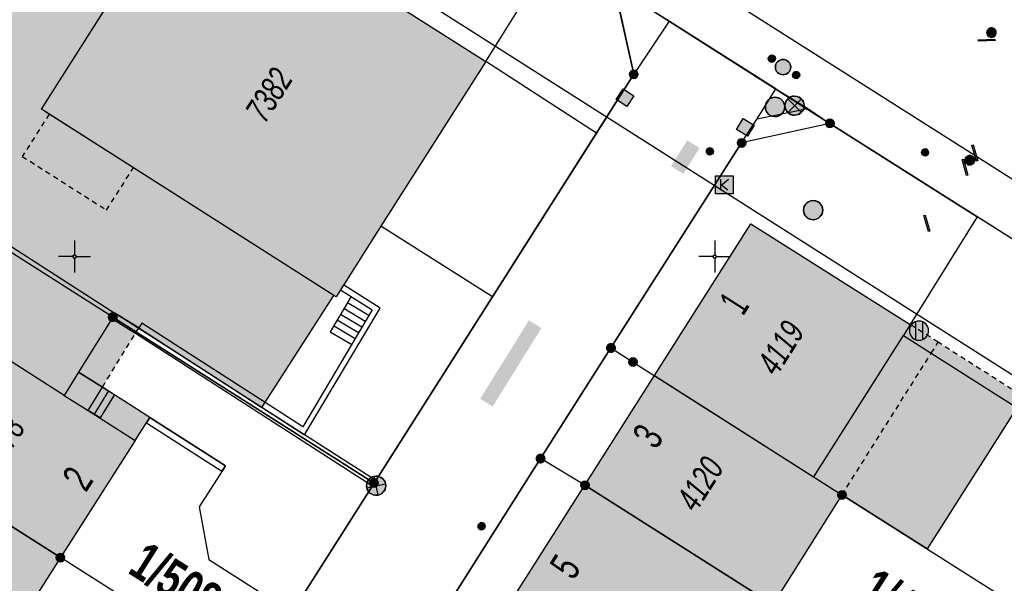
# Model space of a CAD drawing. Header units: metres. Extents: x 2695560 to 2696939, y 1260491 to 1262050.
# Tile 855 of 1005: x 2696224 to 2696262, y 1261637 to 1261659. Entities that reach past the tile are written whole.
import ezdxf

# ---------------------------------------------------------------- set-up
doc = ezdxf.new("R2010")
doc.units = ezdxf.units.M
doc.linetypes.add('AUSGEZOGEN', pattern=[0])
doc.linetypes.add('VERDECKT2_S2', pattern=[0.36, 0.2, -0.16])
for name, color, linetype in [('XR$1$AV_Flächen (EO)', 7, 'AUSGEZOGEN'), ('XR$1$AV_Gebäudeflächen (BB)', 7, 'AUSGEZOGEN'), ('XR$1$AV_Gebäudeflächen (EO)', 7, 'AUSGEZOGEN'), ('XR$1$AV_Gebäudeflächen ut.', 7, 'AUSGEZOGEN'), ('XR$1$AV_Grenzpunkte', 7, 'AUSGEZOGEN'), ('XR$1$AV_Grundstück-Nr.', 7, 'AUSGEZOGEN'), ('XR$1$AV_Haus-Nr.', 7, 'AUSGEZOGEN'), ('XR$1$AV_Koordinatennetzpunkte', 7, 'AUSGEZOGEN'), ('XR$1$AV_Linien (BB)', 7, 'AUSGEZOGEN'), ('XR$1$AV_Linien (EO)', 7, 'AUSGEZOGEN'), ('XR$1$AV_Versicherung-Nr.', 7, 'AUSGEZOGEN'), ('XR$1$AW_LK_Schachtdeckel', 24, 'AUSGEZOGEN'), ('XR$1$EW_LK_Bauwerk_FL_Linie_Punkt', 1, 'AUSGEZOGEN'), ('XR$1$EW_LK_Knoten', 1, 'AUSGEZOGEN'), ('XR$1$GA_LK_Absperrarmatur', 32, 'AUSGEZOGEN'), ('XR$1$GA_LK_Rohrleitungsteil', 32, 'AUSGEZOGEN'), ('XR$1$Liegenschaftsgrenzen', 7, 'AUSGEZOGEN'), ('XR$1$PFAV', 255, 'AUSGEZOGEN'), ('XR$1$PFAW', 255, 'AUSGEZOGEN'), ('XR$1$PFEW', 255, 'AUSGEZOGEN'), ('XR$1$PFGA', 255, 'AUSGEZOGEN'), ('XR$1$PFWA', 255, 'AUSGEZOGEN'), ('XR$1$PFWFM', 255, 'AUSGEZOGEN'), ('XR$1$RAEW', 8, 'AUSGEZOGEN'), ('XR$1$RP_Abstandslinie', 7, 'AUSGEZOGEN'), ('XR$1$TV_LK_KNOTEN', 92, 'AUSGEZOGEN'), ('XR$1$WA_LK_Absperrarmatur', 171, 'AUSGEZOGEN'), ('XR$1$WA_LK_Rohrleitungsteil', 171, 'AUSGEZOGEN')]:
    doc.layers.add(name, color=color, linetype=linetype)
doc.styles.add('ARIAL', font='arial.ttf')

# ---------------------------------------------------------------- blocks, each defined once
blk = doc.blocks.new('BAV15')
at = {"layer": 'XR$1$PFAV', "transparency": 33554687}
blk.add_hatch(color=7, dxfattribs=at).paths.add_polyline_path([(0.5, 0), (0.49, 0.1), (0.46, 0.2), (0.41, 0.29), (0.34, 0.36), (0.26, 0.42), (0.17, 0.47), (0.08, 0.49), (-0.03, 0.5), (-0.13, 0.48), (-0.22, 0.45), (-0.31, 0.4), (-0.38, 0.33), (-0.44, 0.24), (-0.48, 0.15), (-0.5, 0.05), (-0.5, -0.05), (-0.48, -0.15), (-0.44, -0.24), (-0.38, -0.33), (-0.31, -0.4), (-0.22, -0.45), (-0.13, -0.48), (-0.03, -0.5), (0.08, -0.49), (0.17, -0.47), (0.26, -0.42), (0.34, -0.36), (0.41, -0.29), (0.46, -0.2), (0.49, -0.1)])
at = {"color": 7, "transparency": 33554687}
for start, end in [(90, 270), (270, 90)]:
    blk.add_arc((0, 0), 0.5, start, end, dxfattribs=at)
at = {"layer": 'XR$1$PFAV', "transparency": 33554687}
blk.add_circle((0, 0), 0.5, dxfattribs=at)
blk = doc.blocks.new('BWAV20')
at = {"true_color": 0x000000, "transparency": 33554687}
blk.add_hatch(color=18, dxfattribs=at).paths.add_polyline_path([(0.167, 0), (0.163, 0.034), (0.153, 0.066), (0.137, 0.095), (0.115, 0.121), (0.088, 0.141), (0.058, 0.156), (0.025, 0.165), (-0.008, 0.166), (-0.042, 0.161), (-0.073, 0.15), (-0.102, 0.132), (-0.126, 0.109), (-0.146, 0.081), (-0.159, 0.05), (-0.166, 0.017), (-0.166, -0.017), (-0.159, -0.05), (-0.146, -0.081), (-0.126, -0.109), (-0.102, -0.132), (-0.073, -0.15), (-0.042, -0.161), (-0.008, -0.166), (0.025, -0.165), (0.058, -0.156), (0.088, -0.141), (0.115, -0.121), (0.137, -0.095), (0.153, -0.066), (0.163, -0.034)])
at = {"layer": 'XR$1$PFAV', "transparency": 33554687}
blk.add_hatch(color=7, dxfattribs=at).paths.add_polyline_path([(0.5, 0), (0.49, 0.101), (0.459, 0.197), (0.41, 0.286), (0.344, 0.362), (0.264, 0.424), (0.174, 0.469), (0.076, 0.494), (-0.025, 0.499), (-0.125, 0.484), (-0.22, 0.449), (-0.306, 0.395), (-0.379, 0.326), (-0.437, 0.243), (-0.477, 0.15), (-0.497, 0.051), (-0.497, -0.051), (-0.477, -0.15), (-0.437, -0.243), (-0.379, -0.326), (-0.306, -0.395), (-0.22, -0.449), (-0.125, -0.484), (-0.025, -0.499), (0.076, -0.494), (0.174, -0.469), (0.264, -0.424), (0.344, -0.362), (0.41, -0.286), (0.459, -0.197), (0.49, -0.101)])
blk = doc.blocks.new('BAV2041')
at = {"color": 7, "transparency": 33554687}
for p, q in [((0, 0.5), (0, 0.05)), ((-0.05, 0), (-0.5, 0)), ((0.05, 0), (0.5, 0)), ((0, -0.05), (0, -0.5))]:
    blk.add_line(p, q, dxfattribs=at)
blk.add_circle((0, 0), 0.05, dxfattribs=at)
for start, end in [(90, 270), (270, 90)]:
    blk.add_arc((0, 0), 0.05, start, end, dxfattribs=at)
blk = doc.blocks.new('BAW2082')
at = {"layer": 'XR$1$PFAW', "transparency": 33554687}
blk.add_hatch(color=7, dxfattribs=at).paths.add_polyline_path([(0.509, -0.003), (0.499, 0.098), (0.469, 0.194), (0.42, 0.283), (0.354, 0.359), (0.274, 0.421), (0.183, 0.466), (0.085, 0.491), (-0.016, 0.496), (-0.116, 0.481), (-0.211, 0.446), (-0.297, 0.392), (-0.37, 0.323), (-0.428, 0.24), (-0.468, 0.147), (-0.488, 0.047), (-0.488, -0.054), (-0.468, -0.153), (-0.428, -0.246), (-0.37, -0.329), (-0.297, -0.398), (-0.211, -0.452), (-0.116, -0.487), (-0.016, -0.502), (0.085, -0.497), (0.183, -0.472), (0.274, -0.427), (0.354, -0.366), (0.42, -0.289), (0.469, -0.2), (0.499, -0.104)])
at = {"transparency": 33554687}
for start, end in [(91.1948, 268.8052), (268.8052, 91.1948)]:
    blk.add_arc((0.01, 0), 0.5, start, end, dxfattribs=at)
at = {"layer": 'XR$1$PFAW', "transparency": 33554687}
blk.add_circle((0.009, -0.003), 0.5, dxfattribs=at)
blk = doc.blocks.new('BAW2088')
at = {"layer": 'XR$1$PFAW', "transparency": 33554687}
blk.add_hatch(color=253, dxfattribs=at).paths.add_polyline_path([(0.51, 0), (0.5, 0.101), (0.47, 0.197), (0.421, 0.286), (0.355, 0.362), (0.275, 0.424), (0.184, 0.469), (0.086, 0.494), (-0.015, 0.499), (-0.115, 0.484), (-0.21, 0.449), (-0.296, 0.395), (-0.369, 0.326), (-0.427, 0.243), (-0.467, 0.15), (-0.487, 0.051), (-0.487, -0.051), (-0.467, -0.15), (-0.427, -0.243), (-0.369, -0.326), (-0.296, -0.395), (-0.21, -0.449), (-0.115, -0.484), (-0.015, -0.499), (0.086, -0.494), (0.184, -0.469), (0.275, -0.424), (0.355, -0.362), (0.421, -0.286), (0.47, -0.197), (0.5, -0.101)])
at = {"transparency": 33554687}
for start, end in [(91.1948, 268.8052), (268.8052, 91.1948)]:
    blk.add_arc((0.01, 0), 0.5, start, end, dxfattribs=at)
at = {"layer": 'XR$1$PFAW', "transparency": 33554687}
blk.add_circle((0.01, 0), 0.5, dxfattribs=at)
blk = doc.blocks.new('BAW2090')
at = {"layer": 'XR$1$PFAW', "lineweight": 25, "transparency": 33554687}
blk.add_hatch(color=7, dxfattribs=at).paths.add_polyline_path([(0.5, 0), (0.49, 0.101), (0.459, 0.197), (0.41, 0.286), (0.344, 0.362), (0.264, 0.424), (0.174, 0.469), (0.076, 0.494), (-0.025, 0.499), (-0.125, 0.484), (-0.22, 0.449), (-0.306, 0.395), (-0.379, 0.326), (-0.437, 0.243), (-0.477, 0.15), (-0.497, 0.051), (-0.497, -0.051), (-0.477, -0.15), (-0.437, -0.243), (-0.379, -0.326), (-0.306, -0.395), (-0.22, -0.449), (-0.125, -0.484), (-0.025, -0.499), (0.076, -0.494), (0.174, -0.469), (0.264, -0.424), (0.344, -0.362), (0.41, -0.286), (0.459, -0.197), (0.49, -0.101)])
at = {"lineweight": 25, "transparency": 33554687}
for p, q in [((-0.177, 0.468), (-0.177, -0.468)), ((0.179, 0.467), (0.177, -0.468))]:
    blk.add_line(p, q, dxfattribs=at)
for start, end in [(90, 180), (180, 270), (0, 90), (270, 0)]:
    blk.add_arc((0, 0), 0.5, start, end, dxfattribs=at)
blk = doc.blocks.new('BAW2089')
at = {"layer": 'XR$1$PFAW', "transparency": 33554687}
blk.add_hatch(color=7, dxfattribs=at).paths.add_polyline_path([(-0.5, 0.5), (-0.5, -0.5), (0.5, -0.5), (0.5, 0.5)])
at = {"transparency": 33554687}
blk.add_lwpolyline([(-0.5, 0.5), (0.5, 0.5), (0.5, -0.5), (-0.5, -0.5), (-0.5, 0.5)], close=True, dxfattribs=at)
at = {"layer": 'XR$1$PFAW', "transparency": 33554687}
blk.add_lwpolyline([(-0.5, 0.5), (0.5, 0.5), (0.5, -0.5), (-0.5, -0.5), (-0.5, 0.5)], close=True, dxfattribs=at)
blk = doc.blocks.new('BWA2013')
at = {"true_color": 0x000000, "transparency": 33554687}
blk.add_hatch(color=18, dxfattribs=at).paths.add_polyline_path([(-0.291, -0.409), (0.352, 0.357), (0.291, 0.409), (-0.352, -0.357)])
at = {"transparency": 33554687}
blk.add_lwpolyline([(-0.291, -0.409), (-0.352, -0.357), (0.291, 0.409), (0.352, 0.357), (-0.291, -0.409)], close=True, dxfattribs=at)
blk = doc.blocks.new('BWA965')
at = {"layer": 'XR$1$PFWA', "transparency": 33554687}
blk.add_hatch(color=7, dxfattribs=at).paths.add_polyline_path([(0, 0.5), (-0.05, 0.5), (-0.1, 0.49), (-0.15, 0.48), (-0.2, 0.46), (-0.24, 0.44), (-0.29, 0.41), (-0.33, 0.38), (-0.36, 0.34), (-0.4, 0.31), (-0.42, 0.26), (-0.45, 0.22), (-0.47, 0.17), (-0.48, 0.13), (-0.49, 0.08), (-0.5, 0.03), (-0.5, -0.03), (-0.49, -0.08), (-0.48, -0.13), (-0.47, -0.17), (-0.45, -0.22), (-0.42, -0.26), (-0.4, -0.31), (-0.36, -0.34), (-0.33, -0.38), (-0.29, -0.41), (-0.24, -0.44), (-0.2, -0.46), (-0.15, -0.48), (-0.1, -0.49), (-0.05, -0.5), (0, -0.5), (0.05, -0.5), (0.1, -0.49), (0.15, -0.48), (0.2, -0.46), (0.24, -0.44), (0.29, -0.41), (0.33, -0.38), (0.36, -0.34), (0.4, -0.31), (0.42, -0.26), (0.45, -0.22), (0.47, -0.17), (0.48, -0.13), (0.49, -0.08), (0.5, -0.03), (0.5, 0.03), (0.49, 0.08), (0.48, 0.13), (0.47, 0.17), (0.45, 0.22), (0.42, 0.26), (0.4, 0.31), (0.36, 0.34), (0.33, 0.38), (0.29, 0.41), (0.24, 0.44), (0.2, 0.46), (0.15, 0.48), (0.1, 0.49), (0.05, 0.5)])
at = {"transparency": 33554687}
blk.add_line((0, 0.5), (0, -0.5), dxfattribs=at)
for start, end in [(90, 270), (270, 90)]:
    blk.add_arc((0, 0), 0.5, start, end, dxfattribs=at)
blk = doc.blocks.new('BGA2013')
at = {"transparency": 33554687}
blk.add_hatch(color=36, dxfattribs=at).paths.add_polyline_path([(-0.291, -0.409), (0.352, 0.357), (0.291, 0.409), (-0.352, -0.357)])
at = {"color": 32, "transparency": 33554687}
blk.add_lwpolyline([(-0.291, -0.409), (-0.352, -0.357), (0.291, 0.409), (0.352, 0.357), (-0.291, -0.409)], close=True, dxfattribs=at)
blk = doc.blocks.new('BGA965')
at = {"layer": 'XR$1$PFGA', "transparency": 33554687}
blk.add_hatch(color=7, dxfattribs=at).paths.add_polyline_path([(0.5, 0), (0.49, 0.1), (0.46, 0.2), (0.41, 0.29), (0.34, 0.36), (0.26, 0.42), (0.17, 0.47), (0.08, 0.49), (-0.03, 0.5), (-0.13, 0.48), (-0.22, 0.45), (-0.31, 0.4), (-0.38, 0.33), (-0.44, 0.24), (-0.48, 0.15), (-0.5, 0.05), (-0.5, -0.05), (-0.48, -0.15), (-0.44, -0.24), (-0.38, -0.33), (-0.31, -0.4), (-0.22, -0.45), (-0.13, -0.48), (-0.03, -0.5), (0.08, -0.49), (0.17, -0.47), (0.26, -0.42), (0.34, -0.36), (0.41, -0.29), (0.46, -0.2), (0.49, -0.1)])
at = {"color": 32, "transparency": 33554687}
blk.add_line((0, 0.5), (0, -0.5), dxfattribs=at)
for start, end in [(90, 270), (270, 90)]:
    blk.add_arc((0, 0), 0.5, start, end, dxfattribs=at)
at = {"layer": 'XR$1$PFGA', "transparency": 33554687}
blk.add_circle((0, 0), 0.5, dxfattribs=at)
blk = doc.blocks.new('BEW15')
at = {"layer": 'XR$1$PFEW', "transparency": 33554687}
h = blk.add_hatch(color=7, dxfattribs=at)
h.paths.add_polyline_path([(-0.5, 0), (-0.497, -0.05), (-0.489, -0.1), (-0.477, -0.15), (-0.459, -0.197), (-0.437, -0.242), (-0.41, -0.285), (-0.379, -0.326), (-0.344, -0.362), (-0.306, -0.395), (-0.264, -0.424), (-0.22, -0.449), (-0.173, -0.469), (-0.125, -0.484), (-0.075, -0.494), (-0.025, -0.499), (0.026, -0.499), (0.076, -0.494), (0.126, -0.484), (0.174, -0.469), (0.22, -0.449), (0.265, -0.424), (0.306, -0.395), (0.345, -0.362), (0.38, -0.326), (0.411, -0.285), (0.437, -0.242), (0.46, -0.197), (0.477, -0.15), (0.49, -0.1), (0.498, -0.05), (0.5, 0), (0.498, 0.051), (0.49, 0.101), (0.477, 0.15), (0.46, 0.197), (0.437, 0.243), (0.411, 0.286), (0.38, 0.326), (0.345, 0.363), (0.306, 0.396), (0.265, 0.424), (0.22, 0.449), (0.174, 0.469), (0.126, 0.484), (0.076, 0.494), (0.026, 0.5), (-0.025, 0.5), (-0.075, 0.494), (-0.125, 0.484), (-0.173, 0.469), (-0.22, 0.449), (-0.264, 0.424), (-0.306, 0.396), (-0.344, 0.363), (-0.379, 0.326), (-0.41, 0.286), (-0.437, 0.243), (-0.459, 0.197), (-0.477, 0.15), (-0.489, 0.101), (-0.497, 0.051)])
h.paths.add_polyline_path([(0.01, 0.001), (0.01, 0), (0.01, -0.001), (0.01, -0.002), (0.01, -0.003), (0.009, -0.004), (0.009, -0.005), (0.009, -0.006), (0.008, -0.006), (0.007, -0.007), (0.006, -0.008), (0.006, -0.008), (0.005, -0.009), (0.004, -0.009), (0.003, -0.01), (0.002, -0.01), (0.001, -0.01), (0, -0.01), (-0.001, -0.01), (-0.002, -0.01), (-0.003, -0.009), (-0.004, -0.009), (-0.005, -0.008), (-0.006, -0.008), (-0.007, -0.007), (-0.007, -0.006), (-0.008, -0.006), (-0.008, -0.005), (-0.009, -0.004), (-0.009, -0.003), (-0.009, -0.002), (-0.01, -0.001), (-0.01, 0), (-0.01, 0.001), (-0.009, 0.002), (-0.009, 0.003), (-0.009, 0.004), (-0.008, 0.005), (-0.008, 0.006), (-0.007, 0.007), (-0.007, 0.007), (-0.006, 0.008), (-0.005, 0.009), (-0.004, 0.009), (-0.003, 0.01), (-0.002, 0.01), (-0.001, 0.01), (0, 0.01), (0.001, 0.01), (0.002, 0.01), (0.003, 0.01), (0.004, 0.01), (0.005, 0.009), (0.006, 0.009), (0.006, 0.008), (0.007, 0.007), (0.008, 0.007), (0.009, 0.006), (0.009, 0.005), (0.009, 0.004), (0.01, 0.003), (0.01, 0.002)], flags=16)
at = {"color": 1, "transparency": 33554687}
for start, end in [(0, 180), (180, 0)]:
    blk.add_arc((0, 0), 0.5, start, end, dxfattribs=at)
at = {"layer": 'XR$1$PFEW', "transparency": 33554687}
blk.add_circle((0, 0), 0.5, dxfattribs=at)
blk = doc.blocks.new('BEWLP2549_S')
at = {"layer": 'XR$1$PFEW', "transparency": 33554687}
blk.add_hatch(color=7, dxfattribs=at).paths.add_polyline_path([(0.5, 0), (0.49, 0.101), (0.459, 0.197), (0.41, 0.286), (0.344, 0.362), (0.264, 0.424), (0.174, 0.469), (0.076, 0.494), (-0.025, 0.499), (-0.125, 0.484), (-0.22, 0.449), (-0.306, 0.395), (-0.379, 0.326), (-0.437, 0.243), (-0.477, 0.15), (-0.497, 0.051), (-0.497, -0.051), (-0.477, -0.15), (-0.437, -0.243), (-0.379, -0.326), (-0.306, -0.395), (-0.22, -0.449), (-0.125, -0.484), (-0.025, -0.499), (0.076, -0.494), (0.174, -0.469), (0.264, -0.424), (0.344, -0.362), (0.41, -0.286), (0.459, -0.197), (0.49, -0.101)])
at = {"color": 1, "transparency": 33554687}
for p, q in [((0.354, -0.354), (-0.354, 0.354)), ((-0.354, -0.354), (0.354, 0.354))]:
    blk.add_line(p, q, dxfattribs=at)
for start, end in [(91.3809, 268.6191), (268.6191, 91.3809)]:
    blk.add_arc((0, 0), 0.5, start, end, dxfattribs=at)
at = {"layer": 'XR$1$PFEW', "transparency": 33554687}
blk.add_circle((0, 0), 0.5, dxfattribs=at)
blk = doc.blocks.new('BEW957')
at = {"layer": 'XR$1$RAEW', "transparency": 33554687}
blk.add_hatch(color=1, dxfattribs=at).paths.add_polyline_path([(-0.5, 0), (-0.5, -0.05), (-0.49, -0.1), (-0.48, -0.15), (-0.46, -0.2), (-0.44, -0.24), (-0.41, -0.29), (-0.38, -0.33), (-0.34, -0.36), (-0.31, -0.4), (-0.26, -0.42), (-0.22, -0.45), (-0.17, -0.47), (-0.13, -0.48), (-0.08, -0.49), (-0.03, -0.5), (0.03, -0.5), (0.08, -0.49), (0.13, -0.48), (0.17, -0.47), (0.22, -0.45), (0.26, -0.42), (0.31, -0.4), (0.34, -0.36), (0.38, -0.33), (0.41, -0.29), (0.44, -0.24), (0.46, -0.2), (0.48, -0.15), (0.49, -0.1), (0.5, -0.05), (0.5, 0), (0.5, 0.05), (0.49, 0.1), (0.48, 0.15), (0.46, 0.2), (0.44, 0.24), (0.41, 0.29), (0.38, 0.33), (0.34, 0.36), (0.31, 0.4), (0.26, 0.42), (0.22, 0.45), (0.17, 0.47), (0.13, 0.48), (0.08, 0.49), (0.03, 0.5), (-0.03, 0.5), (-0.08, 0.49), (-0.13, 0.48), (-0.17, 0.47), (-0.22, 0.45), (-0.26, 0.42), (-0.31, 0.4), (-0.34, 0.36), (-0.38, 0.33), (-0.41, 0.29), (-0.44, 0.24), (-0.46, 0.2), (-0.48, 0.15), (-0.49, 0.1), (-0.5, 0.05)])
at = {"color": 1, "transparency": 33554687}
for start, end in [(90, 180), (180, 270), (0, 90), (270, 0)]:
    blk.add_arc((0, 0), 0.5, start, end, dxfattribs=at)
at = {"layer": 'XR$1$RAEW', "color": 1, "transparency": 33554687}
blk.add_circle((0, 0), 0.5, dxfattribs=at)
blk = doc.blocks.new('BTV1')
at = {"layer": 'XR$1$PFWFM', "transparency": 33554687}
blk.add_hatch(color=7, dxfattribs=at).paths.add_polyline_path([(-0.5, 0.5), (-0.5, -0.5), (0.5, -0.5), (0.5, 0.5)])
at = {"color": 92, "transparency": 33554687}
for p, q in [((-0.219, 0.321), (-0.219, -0.298)), ((-0.208, -0.05), (0.23, 0.31)), ((-0.159, 0.001), (0.192, -0.283))]:
    blk.add_line(p, q, dxfattribs=at)
blk.add_polyline3d([(-0.5, 0.5, 0.993), (0.5, 0.5, 0.993), (0.5, -0.5, 0.993), (-0.5, -0.5, 0.993)], close=True, dxfattribs=at)

msp = doc.modelspace()

# ---------------------------------------------------------------- hatches: boundary and pattern name
at = {"transparency": 33554687}
for points in [[(2696230.496, 1261658.633), (2696230.217, 1261658.195), (2696236.43, 1261654.235), (2696236.709, 1261654.673)], [(2696249.266, 1261653.343), (2696249.745, 1261653.042), (2696250.378, 1261654.049), (2696249.899, 1261654.35)], [(2696241.811, 1261644.257), (2696242.3, 1261643.953), (2696244.203, 1261647.015), (2696243.714, 1261647.319)]]:
    msp.add_hatch(color=7, dxfattribs=at).paths.add_polyline_path(points)
at = {"layer": 'XR$1$AV_Gebäudeflächen (BB)', "true_color": 0xd2d2d2, "transparency": 33554687}
for points in [[(2696242.027, 1261657.437), (2696237.614, 1261660.248), (2696237.694, 1261660.375), (2696237.407, 1261660.557), (2696235.05, 1261662.059), (2696234.969, 1261661.932), (2696230.935, 1261664.502), (2696230.522, 1261664.765), (2696230.388, 1261664.554), (2696224.679, 1261655.571), (2696224.983, 1261655.377), (2696228.271, 1261653.281), (2696236.092, 1261648.296), (2696236.185, 1261648.237), (2696237.938, 1261650.997)], [(2696218.363, 1261642.333), (2696218.47, 1261642.472), (2696225.418, 1261638.053), (2696228.336, 1261642.625), (2696226.496, 1261643.795), (2696225.568, 1261644.385), (2696226.129, 1261645.292), (2696227.461, 1261647.443), (2696227.547, 1261647.595), (2696220.655, 1261652.025), (2696220.537, 1261651.84), (2696215.696, 1261644.236), (2696215.611, 1261644.103)], [(2696248.616, 1261645.158), (2696255.94, 1261640.5), (2696259.267, 1261638.39), (2696263.04, 1261644.327), (2696262.87, 1261644.435), (2696262.605, 1261644.017), (2696259.427, 1261646.037), (2696258.338, 1261646.728), (2696258.61, 1261647.156), (2696252.379, 1261651.085)], [(2696248.616, 1261645.158), (2696245.9, 1261640.88), (2696253.24, 1261636.22), (2696255.94, 1261640.5)], [(2696215.521, 1261637.831), (2696222.472, 1261633.411), (2696225.418, 1261638.053), (2696218.47, 1261642.472), (2696218.363, 1261642.333)], [(2696253.24, 1261636.22), (2696245.9, 1261640.88), (2696242.245, 1261635.125), (2696248.51, 1261631.193), (2696252.067, 1261636.799), (2696253.165, 1261636.102)]]:
    msp.add_hatch(color=254, dxfattribs=at).paths.add_polyline_path(points)
at = {"layer": 'XR$1$AV_Gebäudeflächen (EO)', "true_color": 0xebebeb, "transparency": 33554687}
for points in [[(2696223.929, 1261653.725), (2696227.218, 1261651.628), (2696228.271, 1261653.281), (2696224.983, 1261655.377)], [(2696227.062, 1261644.715), (2696228.479, 1261647.021), (2696227.547, 1261647.595), (2696227.461, 1261647.443), (2696226.129, 1261645.292)], [(2696259.427, 1261646.037), (2696262.605, 1261644.017), (2696262.87, 1261644.435), (2696259.698, 1261646.463), (2696258.61, 1261647.156), (2696258.338, 1261646.728)]]:
    msp.add_hatch(color=7, dxfattribs=at).paths.add_polyline_path(points)
at = {"layer": 'XR$1$AV_Gebäudeflächen ut.', "true_color": 0xf5f5f5, "transparency": 33554687}
for points in [[(2696221.72, 1261670.092), (2696215.982, 1261661.07), (2696204.564, 1261668.341), (2696201.531, 1261663.659), (2696217.63, 1261653.914), (2696220.655, 1261652.025), (2696227.547, 1261647.595), (2696228.479, 1261647.021), (2696233.29, 1261643.915), (2696236.092, 1261648.296), (2696224.679, 1261655.571), (2696230.388, 1261664.554)], [(2696226.496, 1261643.795), (2696228.336, 1261642.625), (2696228.91, 1261643.528), (2696227.062, 1261644.715), (2696226.129, 1261645.292), (2696225.568, 1261644.385)]]:
    msp.add_hatch(color=7, dxfattribs=at).paths.add_polyline_path(points)

# ---------------------------------------------------------------- linework, layer by layer
at = {"layer": 'XR$1$AV_Flächen (EO)', "color": 7, "linetype": 'VERDECKT2_S2', "transparency": 33554687}
msp.add_line((2696224.983, 1261655.377), (2696223.929, 1261653.725), dxfattribs=at)
at = {"layer": 'XR$1$AV_Flächen (EO)', "color": 7, "linetype": 'AUSGEZOGEN', "transparency": 33554687}
for p, q in [((2696228.271, 1261653.281), (2696224.983, 1261655.377)), ((2696233.29, 1261643.915), (2696236.092, 1261648.296))]:
    msp.add_line(p, q, dxfattribs=at)
for points in [[(2696236.092, 1261648.296), (2696224.679, 1261655.571), (2696230.388, 1261664.554)], [(2696220.655, 1261652.025), (2696227.547, 1261647.595), (2696228.479, 1261647.021), (2696233.29, 1261643.915)], [(2696227.547, 1261647.595), (2696227.461, 1261647.443), (2696226.129, 1261645.292), (2696227.062, 1261644.715)], [(2696258.61, 1261647.156), (2696258.338, 1261646.728), (2696259.427, 1261646.037)], [(2696259.427, 1261646.037), (2696262.605, 1261644.017), (2696262.87, 1261644.435)]]:
    msp.add_lwpolyline(points, dxfattribs=at)
at = {"layer": 'XR$1$AV_Flächen (EO)', "color": 7, "linetype": 'VERDECKT2_S2', "transparency": 33554687}
for points in [[(2696223.929, 1261653.725), (2696227.218, 1261651.628), (2696228.271, 1261653.281)], [(2696227.062, 1261644.715), (2696228.479, 1261647.021), (2696227.547, 1261647.595)], [(2696262.87, 1261644.435), (2696259.698, 1261646.463), (2696258.61, 1261647.156)]]:
    msp.add_lwpolyline(points, dxfattribs=at)
at = {"layer": 'XR$1$AV_Flächen (EO)', "color": 7, "linetype": 'AUSGEZOGEN', "transparency": 33554687}
for points in [[(2696228.479, 1261647.021), (2696234.771, 1261642.969), (2696234.956, 1261642.85), (2696237.901, 1261647.799), (2696236.48, 1261648.701), (2696236.362, 1261648.516), (2696237.594, 1261647.733), (2696234.89, 1261643.154), (2696233.411, 1261644.106), (2696228.598, 1261647.206), (2696228.479, 1261647.021)], [(2696228.349, 1261646.819), (2696237.604, 1261640.859), (2696237.734, 1261641.061), (2696234.956, 1261642.85), (2696234.771, 1261642.969), (2696233.29, 1261643.915), (2696227.547, 1261647.595), (2696227.421, 1261647.391), (2696228.349, 1261646.819)], [(2696228.479, 1261647.021), (2696227.547, 1261647.595), (2696227.421, 1261647.391), (2696228.353, 1261646.816), (2696228.479, 1261647.021)], [(2696226.496, 1261643.795), (2696228.336, 1261642.625), (2696228.91, 1261643.528), (2696227.062, 1261644.715), (2696226.129, 1261645.292), (2696225.568, 1261644.385), (2696226.496, 1261643.795)], [(2696228.91, 1261643.528), (2696228.775, 1261643.318), (2696231.728, 1261641.421), (2696231.864, 1261641.631), (2696228.91, 1261643.528)]]:
    msp.add_lwpolyline(points, close=True, dxfattribs=at)
at = {"layer": 'XR$1$AV_Linien (BB)', "color": 7, "linetype": 'AUSGEZOGEN', "transparency": 33554687}
for p, q in [((2696242.027, 1261657.437), (2696244.781, 1261661.816)), ((2696247.05, 1261660.37), (2696247.81, 1261656.93)), ((2696249.186, 1261659.003), (2696247.05, 1261660.37)), ((2696249.186, 1261659.003), (2696247.81, 1261656.93)), ((2696253.351, 1261656.359), (2696249.186, 1261659.003)), ((2696242.027, 1261657.437), (2696237.938, 1261650.997)), ((2696246.348, 1261654.627), (2696242.027, 1261657.437)), ((2696247.81, 1261656.93), (2696246.348, 1261654.627)), ((2696252.629, 1261655.192), (2696253.351, 1261656.359)), ((2696253.351, 1261656.359), (2696254.606, 1261655.59)), ((2696252.629, 1261655.192), (2696254.606, 1261655.59)), ((2696254.606, 1261655.59), (2696255.47, 1261655.01)), ((2696252.02, 1261654.25), (2696252.629, 1261655.192)), ((2696255.47, 1261655.01), (2696261.214, 1261651.365)), ((2696246.348, 1261654.627), (2696242.289, 1261648.235)), ((2696261.214, 1261651.365), (2696258.61, 1261647.156)), ((2696266.918, 1261647.744), (2696261.214, 1261651.365)), ((2696242.289, 1261648.235), (2696237.938, 1261650.997)), ((2696242.289, 1261648.235), (2696237.67, 1261640.96)), ((2696227.461, 1261647.443), (2696237.67, 1261640.96)), ((2696245.9, 1261640.88), (2696248.616, 1261645.158)), ((2696248.616, 1261645.158), (2696255.94, 1261640.5)), ((2696228.336, 1261642.625), (2696225.418, 1261638.053)), ((2696237.67, 1261640.96), (2696234.46, 1261635.906)), ((2696242.245, 1261635.125), (2696245.9, 1261640.88)), ((2696245.9, 1261640.88), (2696253.24, 1261636.22)), ((2696255.94, 1261640.5), (2696253.24, 1261636.22)), ((2696225.418, 1261638.053), (2696222.472, 1261633.411))]:
    msp.add_line(p, q, dxfattribs=at)
for points in [[(2696204.446, 1261689.801), (2696234.313, 1261670.786), (2696295.887, 1261631.72), (2696326.297, 1261612.399), (2696327.001, 1261611.951)], [(2696237.938, 1261650.997), (2696236.185, 1261648.237), (2696236.092, 1261648.296), (2696228.271, 1261653.281), (2696224.983, 1261655.377), (2696224.679, 1261655.571), (2696230.388, 1261664.554), (2696230.522, 1261664.765), (2696230.935, 1261664.502), (2696234.969, 1261661.932), (2696235.05, 1261662.059), (2696237.407, 1261660.557), (2696237.694, 1261660.375)], [(2696237.694, 1261660.375), (2696237.614, 1261660.248), (2696242.027, 1261657.437)], [(2696238.705, 1261633.313), (2696240.54, 1261636.18), (2696244.17, 1261641.92), (2696246.92, 1261646.24), (2696252.02, 1261654.25)], [(2696218.363, 1261642.333), (2696215.611, 1261644.103), (2696215.696, 1261644.236), (2696220.537, 1261651.84), (2696220.655, 1261652.025), (2696227.547, 1261647.595), (2696227.461, 1261647.443)], [(2696248.616, 1261645.158), (2696252.379, 1261651.085), (2696258.61, 1261647.156)], [(2696227.461, 1261647.443), (2696226.129, 1261645.292), (2696225.568, 1261644.385), (2696226.496, 1261643.795), (2696228.336, 1261642.625)], [(2696258.61, 1261647.156), (2696258.338, 1261646.728), (2696259.427, 1261646.037), (2696262.605, 1261644.017), (2696262.87, 1261644.435), (2696263.04, 1261644.327)], [(2696263.04, 1261644.327), (2696259.267, 1261638.39), (2696255.94, 1261640.5)], [(2696228.336, 1261642.625), (2696228.91, 1261643.528), (2696231.864, 1261641.631), (2696230.841, 1261640.03), (2696231.21, 1261637.97), (2696234.46, 1261635.906)], [(2696218.363, 1261642.333), (2696218.47, 1261642.472), (2696225.418, 1261638.053)]]:
    msp.add_lwpolyline(points, dxfattribs=at)
at = {"layer": 'XR$1$AV_Linien (EO)', "color": 7, "linetype": 'AUSGEZOGEN', "transparency": 33554687}
for p, q in [((2696237.325, 1261647.278), (2696236.489, 1261647.776)), ((2696237.458, 1261647.504), (2696236.624, 1261648)), ((2696237.192, 1261647.053), (2696236.355, 1261647.551)), ((2696236.926, 1261646.602), (2696236.086, 1261647.103)), ((2696237.059, 1261646.828), (2696236.22, 1261647.327)), ((2696254.835, 1261641.203), (2696258.338, 1261646.728)), ((2696227.296, 1261644.571), (2696226.731, 1261643.651))]:
    msp.add_line(p, q, dxfattribs=at)
for points in [[(2696236.776, 1261648.253), (2696235.948, 1261646.873), (2696236.796, 1261646.381)], [(2696225.568, 1261644.385), (2696221.38, 1261647.048), (2696218.47, 1261642.472)], [(2696226.731, 1261643.651), (2696226.496, 1261643.795), (2696227.062, 1261644.715), (2696227.296, 1261644.571)], [(2696227.296, 1261644.571), (2696227.53, 1261644.427), (2696226.965, 1261643.507), (2696226.731, 1261643.651)]]:
    msp.add_lwpolyline(points, dxfattribs=at)
at = {"layer": 'XR$1$AV_Linien (EO)', "color": 7, "linetype": 'VERDECKT2_S2', "transparency": 33554687}
msp.add_lwpolyline([(2696255.94, 1261640.5), (2696259.427, 1261646.037), (2696259.698, 1261646.463)], dxfattribs=at)
at = {"layer": 'XR$1$Liegenschaftsgrenzen', "color": 7, "linetype": 'AUSGEZOGEN', "transparency": 33554687}
for p, q in [((2696247.05, 1261660.37), (2696255.47, 1261655.01)), ((2696273.07, 1261643.84), (2696255.47, 1261655.01)), ((2696246.92, 1261646.24), (2696244.17, 1261641.92)), ((2696244.17, 1261641.92), (2696240.54, 1261636.18)), ((2696232.83, 1261633.34), (2696237.67, 1261640.96))]:
    msp.add_line(p, q, dxfattribs=at)
for points in [[(2696237.67, 1261640.96), (2696247.81, 1261656.93), (2696247.05, 1261660.37)], [(2696255.47, 1261655.01), (2696252.02, 1261654.25), (2696246.92, 1261646.24)], [(2696237.67, 1261640.96), (2696227.461, 1261647.443), (2696220.537, 1261651.84), (2696217.53, 1261653.75)], [(2696246.92, 1261646.24), (2696247.78, 1261645.69), (2696255.94, 1261640.5), (2696266.63, 1261633.72)], [(2696232.83, 1261633.34), (2696225.418, 1261638.053), (2696215.696, 1261644.236), (2696212.89, 1261646.02)], [(2696263.88, 1261629.38), (2696253.24, 1261636.22), (2696245.9, 1261640.88), (2696244.17, 1261641.92)]]:
    msp.add_lwpolyline(points, dxfattribs=at)
at = {"layer": 'XR$1$RP_Abstandslinie', "color": 7, "linetype": 'AUSGEZOGEN', "transparency": 33554687}
msp.add_lwpolyline([(2696314.61, 1261612.1), (2696284.29, 1261631.39), (2696247.16, 1261655), (2696209.87, 1261678.71)], dxfattribs=at)

# ---------------------------------------------------------------- block references
at = {"layer": 'XR$1$AV_Grenzpunkte', "color": 7, "linetype": 'AUSGEZOGEN', "lineweight": -3, "transparency": 33554687}
for name, p, xscale, yscale in [('BAV15', (2696247.81, 1261656.93), 0.3249999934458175, 0.3249999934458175), ('BAV15', (2696255.47, 1261655.01), 0.3249999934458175, 0.3249999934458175), ('BAV15', (2696252.02, 1261654.25), 0.3249999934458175, 0.3249999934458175), ('BWAV20', (2696227.461, 1261647.443), 0.3899999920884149, 0.3899999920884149), ('BWAV20', (2696246.92, 1261646.24), 0.3899999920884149, 0.3899999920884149), ('BAV15', (2696247.78, 1261645.69), 0.3249999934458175, 0.3249999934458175), ('BWAV20', (2696244.17, 1261641.92), 0.3899999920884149, 0.3899999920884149), ('BAV15', (2696237.67, 1261640.96), 0.3249999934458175, 0.3249999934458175), ('BAV15', (2696245.9, 1261640.88), 0.3249999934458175, 0.3249999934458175), ('BAV15', (2696255.94, 1261640.5), 0.3249999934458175, 0.3249999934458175), ('BAV15', (2696225.418, 1261638.053), 0.3249999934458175, 0.3249999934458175)]:
    msp.add_blockref(name, p, dxfattribs=dict(at, xscale=xscale, yscale=yscale))
at = {"layer": 'XR$1$AV_Koordinatennetzpunkte', "color": 7, "linetype": 'AUSGEZOGEN', "lineweight": -3, "transparency": 33554687, "xscale": 1.25, "yscale": 1.25}
for p in [(2696225.97, 1261649.81), (2696250.97, 1261649.81)]:
    msp.add_blockref('BAV2041', p, dxfattribs=at)
at = {"layer": 'XR$1$AW_LK_Schachtdeckel', "color": 24, "linetype": 'AUSGEZOGEN', "lineweight": -3, "transparency": 33554687}
for name, p, xscale, yscale, rotation in [('BAW2089', (2696247.466, 1261656.015), 0.5000000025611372, 0.5000000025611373, 56.78596080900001), ('BAW2088', (2696253.33, 1261655.661), 0.7578193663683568, 0.7578193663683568, 236.669502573), ('BAW2089', (2696252.17, 1261654.858), 0.5000000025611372, 0.5000000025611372, 238.43572029), ('BAW2082', (2696254.81, 1261651.62), 0.7499999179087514, 0.7499999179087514, 58.126724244)]:
    msp.add_blockref(name, p, dxfattribs=dict(at, xscale=xscale, yscale=yscale, rotation=rotation))
at = {"layer": 'XR$1$AW_LK_Schachtdeckel', "color": 24, "linetype": 'AUSGEZOGEN', "lineweight": -3, "transparency": 33554687, "xscale": 0.7499999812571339, "yscale": 0.7499999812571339}
msp.add_blockref('BAW2090', (2696258.947, 1261646.917), dxfattribs=at)
at = {"layer": 'XR$1$EW_LK_Bauwerk_FL_Linie_Punkt', "color": 1, "linetype": 'AUSGEZOGEN', "lineweight": -3, "transparency": 33554687, "xscale": 0.5999999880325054, "yscale": 0.5999999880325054}
msp.add_blockref('BEW15', (2696253.638, 1261657.211), dxfattribs=at)
at = {"layer": 'XR$1$EW_LK_Knoten', "color": 1, "linetype": 'AUSGEZOGEN', "lineweight": -3, "transparency": 33554687}
for name, p, xscale, yscale in [('BEW957', (2696253.202, 1261657.545), 0.2749999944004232, 0.2749999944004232), ('BEW957', (2696254.151, 1261656.902), 0.2749999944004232, 0.2749999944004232), ('BEWLP2549_S', (2696254.088, 1261655.706), 0.749999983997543, 0.749999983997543), ('BEW957', (2696250.782, 1261653.92), 0.2749999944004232, 0.2749999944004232), ('BEW957', (2696259.186, 1261653.881), 0.2749999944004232, 0.2749999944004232), ('BEW957', (2696241.864, 1261639.276), 0.2749999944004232, 0.2749999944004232)]:
    msp.add_blockref(name, p, dxfattribs=dict(at, xscale=xscale, yscale=yscale))
at = {"layer": 'XR$1$EW_LK_Knoten', "color": 1, "linetype": 'AUSGEZOGEN', "lineweight": -3, "transparency": 33554687, "xscale": 0.749999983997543, "yscale": 0.749999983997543, "rotation": 326.7981}
msp.add_blockref('BEWLP2549_S', (2696237.75, 1261640.859), dxfattribs=at)
at = {"layer": 'XR$1$GA_LK_Absperrarmatur', "color": 32, "linetype": 'AUSGEZOGEN', "lineweight": -3, "transparency": 33554687, "xscale": 0.3749999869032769, "yscale": 0.3749999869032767, "rotation": 235.8513}
msp.add_blockref('BGA965', (2696260.935, 1261653.576), dxfattribs=at)
at = {"layer": 'XR$1$GA_LK_Rohrleitungsteil', "color": 32, "linetype": 'AUSGEZOGEN', "lineweight": -3, "transparency": 33554687, "xscale": 0.6499999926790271, "yscale": 0.649999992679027, "rotation": 235.8513}
for p in [(2696261.126, 1261653.857), (2696260.744, 1261653.294), (2696259.257, 1261651.103)]:
    msp.add_blockref('BGA2013', p, dxfattribs=at)
at = {"layer": 'XR$1$TV_LK_KNOTEN', "color": 92, "linetype": 'AUSGEZOGEN', "lineweight": -3, "transparency": 33554687, "xscale": 0.7000000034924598, "yscale": 0.7000000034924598}
msp.add_blockref('BTV1', (2696251.347, 1261652.614), dxfattribs=at)
at = {"layer": 'XR$1$WA_LK_Absperrarmatur', "color": 171, "linetype": 'AUSGEZOGEN', "lineweight": -3, "transparency": 33554687, "xscale": 0.3749999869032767, "yscale": 0.3749999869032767, "rotation": 237.496405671}
msp.add_blockref('BWA965', (2696261.778, 1261658.56), dxfattribs=at)
at = {"layer": 'XR$1$WA_LK_Rohrleitungsteil', "color": 171, "linetype": 'AUSGEZOGEN', "lineweight": -3, "transparency": 33554687, "xscale": 0.6499999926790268, "yscale": 0.6499999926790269, "rotation": 312.452649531}
msp.add_blockref('BWA2013', (2696261.591, 1261658.267), dxfattribs=at)

# ---------------------------------------------------------------- texts
at = {"layer": 'XR$1$AV_Grundstück-Nr.', "color": 7, "transparency": 33554687, "char_height": 1.48491, "width": 4.98214, "attachment_point": 5, "style": 'ARIAL'}
for s, insert, rotation in [('\\A1;{\\fArial|i0|b1;\\H1.484908;\\W0.700000;\\C7;1/5080}\\P', (2696230.263, 1261636.902), 327.6972), ('\\A1;{\\fArial|i0|b1;\\H1.484908;\\W0.700000;\\C7;1/4666}\\P', (2696258.779, 1261635.859), 327.4389)]:
    msp.add_mtext(s, dxfattribs=dict(at, insert=insert, rotation=rotation))
at = {"layer": 'XR$1$AV_Haus-Nr.', "color": 7, "transparency": 33554687, "char_height": 1.1621, "style": 'ARIAL'}
for s, insert, width, attachment_point, rotation in [('\\W0.57;1', (2696251.235, 1261648.3), 0.90385, 2, 57.5892), ('\\W0.68;3', (2696247.866, 1261643.113), 1.02516, 2, 57.5892), ('\\W0.68;2', (2696226.58, 1261640.827), 1.02516, 8, 57.4533), ('\\W0.68;5', (2696244.637, 1261638.011), 1.02516, 2, 57.5766)]:
    msp.add_mtext(s, dxfattribs=dict(at, insert=insert, width=width, attachment_point=attachment_point, rotation=rotation))
at = {"layer": 'XR$1$AV_Versicherung-Nr.', "color": 7, "transparency": 33554687, "char_height": 0.96842, "attachment_point": 5, "style": 'ARIAL'}
for s, insert, width, rotation in [('\\A1;{\\fArial|i1|b0;\\H0.968418;\\W0.700000;\\C7;7382}\\P', (2696233.568, 1261656.127), 2.46457, 57.5847), ('\\A1;{\\fArial|i1|b0;\\H0.968418;\\W0.700000;\\C7;4119}\\P', (2696253.55, 1261646.25), 2.44855, 57.5658), ('\\A1;{\\fArial|i1|b0;\\H0.968418;\\W0.700000;\\C7;4878}\\P', (2696223.115, 1261642.501), 2.46457, 57.4533), ('\\A1;{\\fArial|i1|b0;\\H0.968418;\\W0.700000;\\C7;4120}\\P', (2696250.401, 1261640.934), 2.45636, 57.753)]:
    msp.add_mtext(s, dxfattribs=dict(at, insert=insert, width=width, rotation=rotation))

doc.saveas('drawing.dxf')
